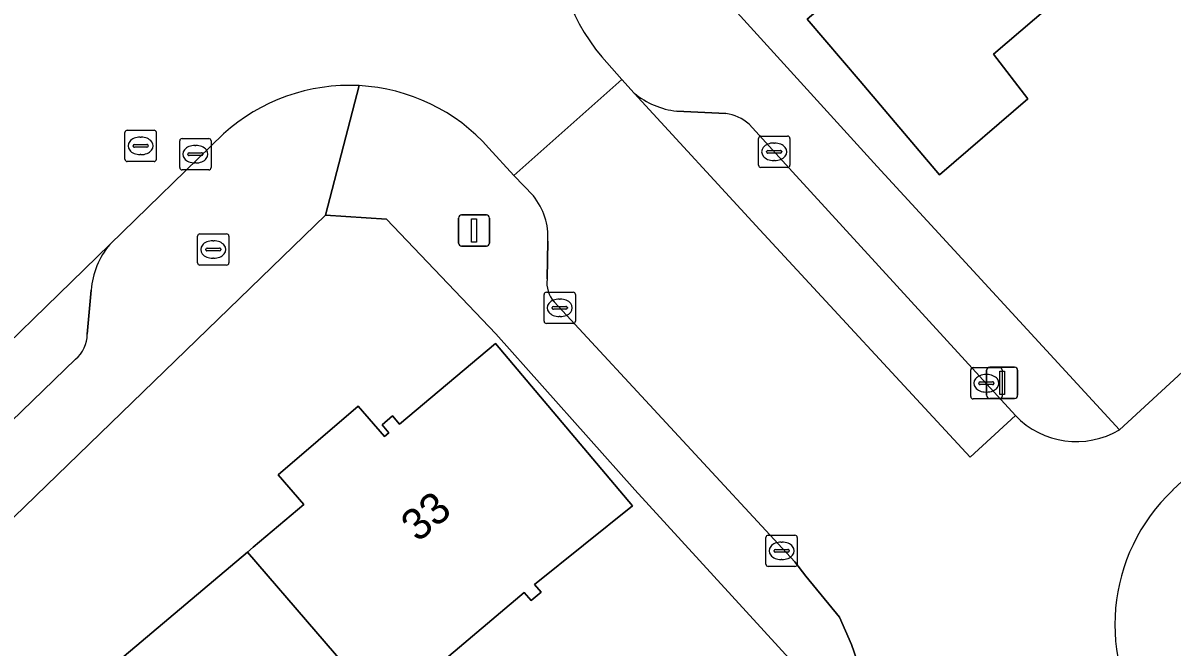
# Model space of a CAD drawing. Extents: x 157445 to 158888, y 383061 to 384688.
# Drawn here: x 157954.64 to 157991.34, y 383616.15 to 383636.06 of the extents above; entities that cross this region are included whole.
import ezdxf

# ---------------------------------------------------------------- set-up
doc = ezdxf.new("R2010")
doc.units = 0
for name, color, linetype in [('IMGEO_Brandkraan', 7, 'Continuous'), ('IMGEO_Erf', 7, 'Continuous'), ('IMGEO_Kolk', 7, 'Continuous'), ('IMGEO_Lichtmast', 7, 'Continuous'), ('IMGEO_Muur', 7, 'Continuous'), ('IMGEO_Pand', 7, 'Continuous'), ('IMGEO_Pand_nummerreeks', 7, 'Continuous'), ('IMGEO_Parkeervlak_open', 7, 'Continuous'), ('IMGEO_Rijbaan_lokaal_open', 7, 'Continuous'), ('IMGEO_Rioolput', 7, 'Continuous'), ('IMGEO_Voetpad_open', 7, 'Continuous')]:
    doc.layers.add(name, color=color, linetype=linetype)

msp = doc.modelspace()

# ---------------------------------------------------------------- linework, layer by layer
at = {"layer": 'IMGEO_Brandkraan'}
for p, q in [((157960.21, 383628.407), (157960.21, 383629.259)), ((157960.285, 383629.333), (157961.137, 383629.333)), ((157960.698, 383629.113), (157960.723, 383629.113)), ((157961.211, 383629.259), (157961.211, 383628.407)), ((157960.469, 383628.827), (157960.469, 383628.839)), ((157960.907, 383628.79), (157960.509, 383628.79)), ((157960.512, 383628.876), (157960.91, 383628.876)), ((157960.953, 383628.839), (157960.953, 383628.827)), ((157961.137, 383628.333), (157960.285, 383628.333)), ((157960.721, 383628.553), (157960.696, 383628.553))]:
    msp.add_line(p, q, dxfattribs=at)
for points in [[(157960.21, 383628.407), (157960.21, 383629.259)], [(157960.285, 383629.333), (157961.137, 383629.333)], [(157961.211, 383629.259), (157961.211, 383628.407)], [(157961.137, 383628.333), (157960.285, 383628.333)]]:
    msp.add_lwpolyline(points, dxfattribs=at)
for centre, radius, start, end in [((157960.287, 383629.257), 0.0765, 91.552, 178.448), ((157960.287, 383629.257), 0.0765, 91.552, 178.448), ((157961.135, 383629.257), 0.0765, 1.552, 88.448), ((157961.135, 383629.257), 0.0765, 1.552, 88.448), ((157960.509, 383628.836), 0.0403, 85.8775, 175.7526), ((157960.506, 383628.826), 0.0366, 178.938, 274.7102), ((157960.91, 383628.833), 0.043, 264.8664, 352.4533), ((157960.914, 383628.838), 0.0386, 1.7309, 96.639), ((157960.287, 383628.409), 0.0765, 181.552, 268.448), ((157960.287, 383628.409), 0.0765, 181.552, 268.448), ((157961.135, 383628.409), 0.0765, 271.552, 358.448), ((157961.135, 383628.409), 0.0765, 271.552, 358.448)]:
    msp.add_arc(centre, radius, start, end, dxfattribs=at)
for centre, major_axis, ratio, start_param, end_param in [((157960.697, 383628.833), (-0.387, 0.002), 0.722429, 4.712389, 7.853982), ((157960.722, 383628.833), (-0.39, 0.002), 0.717154, 1.570796, 4.712389)]:
    msp.add_ellipse(centre, major_axis=major_axis, ratio=ratio, start_param=start_param, end_param=end_param, dxfattribs=at)
at = {"layer": 'IMGEO_Erf'}
for points in [[(158008.69, 383670.365), (157976.459, 383641.091), (157976.157, 383637.817), (157981.903, 383631.484), (157989.635, 383623.079), (157992.577, 383625.793), (157992.363, 383626.022), (157996.825, 383630.112), (157998.632, 383628.179), (157998.743, 383628.283), (157996.888, 383630.391), (157995.009, 383632.528), (157996.988, 383634.286), (157998.867, 383632.15), (158000.731, 383630.031), (158006.554, 383635.159), (158004.706, 383637.238), (158002.767, 383639.42), (158004.932, 383641.343), (158006.882, 383639.173), (158008.731, 383637.116), (158009.916, 383638.107), (158013.201, 383634.565)], [(157994.521, 383642.696), (157989.977, 383638.805), (157985.615, 383635.071), (157986.707, 383633.642), (157983.891, 383631.215), (157981.361, 383634.206), (157979.663, 383636.182), (157982.254, 383638.373), (157980.803, 383640.07), (157981.089, 383640.365), (157981.292, 383640.129), (157985.631, 383643.855), (157990.169, 383647.753), (157994.775, 383651.708)], [(157980.818, 383613.893), (157974.166, 383621.166), (157969.729, 383626.144), (157966.242, 383629.799), (157964.293, 383629.929), (157929.336, 383596.06)], [(157957.325, 383615.4), (157961.8, 383619.174), (157961.984, 383619.329), (157963.598, 383620.69), (157962.781, 383621.643), (157965.33, 383623.828), (157966.177, 383622.867), (157966.314, 383622.982), (157966.097, 383623.24), (157966.432, 383623.523), (157966.658, 383623.256), (157969.716, 383625.835), (157974.088, 383620.653), (157970.967, 383618.146), (157971.174, 383617.901), (157970.851, 383617.629), (157970.638, 383617.881), (157966.164, 383614.107)]]:
    msp.add_lwpolyline(points, dxfattribs=at)
at = {"layer": 'IMGEO_Kolk'}
for p, q in [((157959.714, 383632.375), (157960.566, 383632.375)), ((157978.112, 383631.526), (157978.112, 383632.378)), ((157978.187, 383632.452), (157979.039, 383632.452)), ((157979.113, 383632.378), (157979.113, 383631.526)), ((157959.639, 383631.449), (157959.639, 383632.301)), ((157960.127, 383632.155), (157960.152, 383632.155)), ((157960.64, 383632.301), (157960.64, 383631.449)), ((157978.371, 383631.946), (157978.371, 383631.958)), ((157978.414, 383631.995), (157978.812, 383631.995)), ((157978.6, 383632.232), (157978.625, 383632.232)), ((157978.855, 383631.958), (157978.855, 383631.946)), ((157959.898, 383631.869), (157959.898, 383631.881)), ((157960.336, 383631.832), (157959.938, 383631.832)), ((157959.941, 383631.918), (157960.339, 383631.918)), ((157960.15, 383631.595), (157960.125, 383631.595)), ((157960.382, 383631.881), (157960.382, 383631.869)), ((157978.809, 383631.909), (157978.411, 383631.909)), ((157978.623, 383631.672), (157978.598, 383631.672)), ((157960.566, 383631.375), (157959.714, 383631.375)), ((157979.039, 383631.452), (157978.187, 383631.452)), ((157971.268, 383626.546), (157971.268, 383627.398)), ((157971.343, 383627.472), (157972.195, 383627.472)), ((157971.756, 383627.252), (157971.781, 383627.252)), ((157972.269, 383627.398), (157972.269, 383626.546)), ((157971.527, 383626.966), (157971.527, 383626.978)), ((157971.965, 383626.929), (157971.567, 383626.929)), ((157971.57, 383627.015), (157971.968, 383627.015)), ((157972.011, 383626.978), (157972.011, 383626.966)), ((157972.195, 383626.472), (157971.343, 383626.472)), ((157971.779, 383626.692), (157971.754, 383626.692)), ((157984.884, 383624.137), (157984.884, 383624.989)), ((157984.959, 383625.063), (157985.811, 383625.063)), ((157985.885, 383624.989), (157985.885, 383624.137)), ((157985.372, 383624.843), (157985.397, 383624.843)), ((157985.143, 383624.557), (157985.143, 383624.569)), ((157985.581, 383624.52), (157985.183, 383624.52)), ((157985.186, 383624.606), (157985.584, 383624.606)), ((157985.395, 383624.283), (157985.37, 383624.283)), ((157985.627, 383624.569), (157985.627, 383624.557)), ((157985.811, 383624.063), (157984.959, 383624.063)), ((157978.349, 383618.79), (157978.349, 383619.642)), ((157978.424, 383619.716), (157979.276, 383619.716)), ((157978.837, 383619.496), (157978.862, 383619.496)), ((157979.35, 383619.642), (157979.35, 383618.79)), ((157978.608, 383619.21), (157978.608, 383619.222)), ((157979.046, 383619.173), (157978.648, 383619.173)), ((157978.651, 383619.259), (157979.049, 383619.259)), ((157979.092, 383619.222), (157979.092, 383619.21)), ((157978.86, 383618.936), (157978.835, 383618.936)), ((157979.276, 383618.716), (157978.424, 383618.716))]:
    msp.add_line(p, q, dxfattribs=at)
for points in [[(157959.714, 383632.375), (157960.566, 383632.375)], [(157978.112, 383631.526), (157978.112, 383632.378)], [(157978.187, 383632.452), (157979.039, 383632.452)], [(157979.113, 383632.378), (157979.113, 383631.526)], [(157959.639, 383631.449), (157959.639, 383632.301)], [(157960.64, 383632.301), (157960.64, 383631.449)], [(157960.566, 383631.375), (157959.714, 383631.375)], [(157979.039, 383631.452), (157978.187, 383631.452)], [(157971.268, 383626.546), (157971.268, 383627.398)], [(157971.343, 383627.472), (157972.195, 383627.472)], [(157972.269, 383627.398), (157972.269, 383626.546)], [(157972.195, 383626.472), (157971.343, 383626.472)], [(157984.884, 383624.137), (157984.884, 383624.989)], [(157984.959, 383625.063), (157985.811, 383625.063)], [(157985.885, 383624.989), (157985.885, 383624.137)], [(157985.811, 383624.063), (157984.959, 383624.063)], [(157978.349, 383618.79), (157978.349, 383619.642)], [(157978.424, 383619.716), (157979.276, 383619.716)], [(157979.35, 383619.642), (157979.35, 383618.79)], [(157979.276, 383618.716), (157978.424, 383618.716)]]:
    msp.add_lwpolyline(points, dxfattribs=at)
for centre, radius, start, end in [((157959.716, 383632.299), 0.0765, 91.552, 178.448), ((157959.716, 383632.299), 0.0765, 91.552, 178.448), ((157960.564, 383632.299), 0.0765, 1.552, 88.448), ((157960.564, 383632.299), 0.0765, 1.552, 88.448), ((157978.189, 383632.376), 0.0765, 91.552, 178.448), ((157978.189, 383632.376), 0.0765, 91.552, 178.448), ((157979.037, 383632.376), 0.0765, 1.552, 88.448), ((157979.037, 383632.376), 0.0765, 1.552, 88.448), ((157978.411, 383631.955), 0.0403, 85.8775, 175.7526), ((157978.816, 383631.957), 0.0386, 1.7309, 96.639), ((157959.938, 383631.878), 0.0403, 85.8775, 175.7526), ((157959.935, 383631.868), 0.0366, 178.938, 274.7102), ((157960.339, 383631.875), 0.043, 264.8664, 352.4533), ((157960.343, 383631.88), 0.0386, 1.7309, 96.639), ((157978.408, 383631.945), 0.0366, 178.938, 274.7102), ((157978.812, 383631.952), 0.043, 264.8664, 352.4533), ((157959.716, 383631.451), 0.0765, 181.552, 268.448), ((157959.716, 383631.451), 0.0765, 181.552, 268.448), ((157960.564, 383631.451), 0.0765, 271.552, 358.448), ((157960.564, 383631.451), 0.0765, 271.552, 358.448), ((157978.189, 383631.528), 0.0765, 181.552, 268.448), ((157978.189, 383631.528), 0.0765, 181.552, 268.448), ((157979.037, 383631.528), 0.0765, 271.552, 358.448), ((157979.037, 383631.528), 0.0765, 271.552, 358.448), ((157971.345, 383627.396), 0.0765, 91.552, 178.448), ((157971.345, 383627.396), 0.0765, 91.552, 178.448), ((157972.193, 383627.396), 0.0765, 1.552, 88.448), ((157972.193, 383627.396), 0.0765, 1.552, 88.448), ((157971.567, 383626.975), 0.0403, 85.8775, 175.7526), ((157971.564, 383626.965), 0.0366, 178.938, 274.7102), ((157971.968, 383626.972), 0.043, 264.8664, 352.4533), ((157971.972, 383626.977), 0.0386, 1.7309, 96.639), ((157971.345, 383626.548), 0.0765, 181.552, 268.448), ((157971.345, 383626.548), 0.0765, 181.552, 268.448), ((157972.193, 383626.548), 0.0765, 271.552, 358.448), ((157972.193, 383626.548), 0.0765, 271.552, 358.448), ((157984.961, 383624.987), 0.0765, 91.552, 178.448), ((157984.961, 383624.987), 0.0765, 91.552, 178.448), ((157985.809, 383624.987), 0.0765, 1.552, 88.448), ((157985.809, 383624.987), 0.0765, 1.552, 88.448), ((157985.183, 383624.566), 0.0403, 85.8775, 175.7526), ((157985.18, 383624.556), 0.0366, 178.938, 274.7102), ((157985.584, 383624.563), 0.043, 264.8664, 352.4533), ((157985.588, 383624.568), 0.0386, 1.7309, 96.639), ((157984.961, 383624.139), 0.0765, 181.552, 268.448), ((157984.961, 383624.139), 0.0765, 181.552, 268.448), ((157985.809, 383624.139), 0.0765, 271.552, 358.448), ((157985.809, 383624.139), 0.0765, 271.552, 358.448), ((157978.426, 383619.64), 0.0765, 91.552, 178.448), ((157978.426, 383619.64), 0.0765, 91.552, 178.448), ((157979.274, 383619.64), 0.0765, 1.552, 88.448), ((157979.274, 383619.64), 0.0765, 1.552, 88.448), ((157978.648, 383619.219), 0.0403, 85.8775, 175.7526), ((157978.645, 383619.209), 0.0366, 178.938, 274.7102), ((157979.049, 383619.216), 0.043, 264.8664, 352.4533), ((157979.053, 383619.221), 0.0386, 1.7309, 96.639), ((157978.426, 383618.792), 0.0765, 181.552, 268.448), ((157978.426, 383618.792), 0.0765, 181.552, 268.448), ((157979.274, 383618.792), 0.0765, 271.552, 358.448), ((157979.274, 383618.792), 0.0765, 271.552, 358.448)]:
    msp.add_arc(centre, radius, start, end, dxfattribs=at)
for centre, major_axis, ratio, start_param, end_param in [((157960.126, 383631.875), (-0.387, 0.002), 0.722429, 4.712389, 7.853982), ((157960.151, 383631.875), (-0.39, 0.002), 0.717154, 1.570796, 4.712389), ((157978.599, 383631.952), (-0.387, 0.002), 0.722429, 4.712389, 7.853982), ((157978.624, 383631.952), (-0.39, 0.002), 0.717154, 1.570796, 4.712389), ((157971.755, 383626.972), (-0.387, 0.002), 0.722429, 4.712389, 7.853982), ((157971.78, 383626.972), (-0.39, 0.002), 0.717154, 1.570796, 4.712389), ((157985.371, 383624.563), (-0.387, 0.002), 0.722429, 4.712389, 7.853982), ((157985.396, 383624.563), (-0.39, 0.002), 0.717154, 1.570796, 4.712389), ((157978.836, 383619.216), (-0.387, 0.002), 0.722429, 4.712389, 7.853982), ((157978.861, 383619.216), (-0.39, 0.002), 0.717154, 1.570796, 4.712389)]:
    msp.add_ellipse(centre, major_axis=major_axis, ratio=ratio, start_param=start_param, end_param=end_param, dxfattribs=at)
at = {"layer": 'IMGEO_Lichtmast'}
for p, q in [((157968.537, 383629.038), (157968.537, 383629.838)), ((157968.537, 383629.838), (157968.537, 383629.038)), ((157968.637, 383629.938), (157969.427, 383629.938)), ((157969.427, 383629.938), (157968.637, 383629.938)), ((157969.527, 383629.838), (157969.527, 383629.038)), ((157969.527, 383629.038), (157969.527, 383629.838)), ((157969.427, 383628.938), (157968.637, 383628.938)), ((157968.637, 383628.938), (157969.427, 383628.938)), ((157985.492, 383625.08), (157986.282, 383625.08)), ((157986.282, 383625.08), (157985.492, 383625.08)), ((157985.392, 383624.18), (157985.392, 383624.98)), ((157985.392, 383624.98), (157985.392, 383624.18)), ((157986.382, 383624.98), (157986.382, 383624.18)), ((157986.382, 383624.18), (157986.382, 383624.98)), ((157986.282, 383624.08), (157985.492, 383624.08)), ((157985.492, 383624.08), (157986.282, 383624.08))]:
    msp.add_line(p, q, dxfattribs=at)
for points in [[(157968.957, 383629.813), (157969.107, 383629.813), (157969.107, 383629.063), (157968.957, 383629.063), (157968.957, 383629.813)], [(157985.812, 383624.955), (157985.962, 383624.955), (157985.962, 383624.205), (157985.812, 383624.205), (157985.812, 383624.955)]]:
    msp.add_lwpolyline(points, dxfattribs=at)
for centre, start, end in [((157968.637, 383629.838), 90, 180), ((157968.637, 383629.838), 90, 180), ((157969.427, 383629.838), 0, 90), ((157969.427, 383629.838), 360, 90), ((157968.637, 383629.038), 180, 270), ((157968.637, 383629.038), 180, 270), ((157969.427, 383629.038), 270, 0), ((157969.427, 383629.038), 270, 0), ((157985.492, 383624.98), 90, 180), ((157985.492, 383624.98), 90, 180), ((157986.282, 383624.98), 0, 90), ((157986.282, 383624.98), 360, 90), ((157985.492, 383624.18), 180, 270), ((157985.492, 383624.18), 180, 270), ((157986.282, 383624.18), 270, 0), ((157986.282, 383624.18), 270, 0)]:
    msp.add_arc(centre, 0.1, start, end, dxfattribs=at)
at = {"layer": 'IMGEO_Muur'}
for points in [[(157989.635, 383623.079), (157981.903, 383631.484)], [(157992.577, 383625.793), (157989.635, 383623.079)], [(157980.818, 383613.893), (157974.166, 383621.166)]]:
    msp.add_lwpolyline(points, dxfattribs=at)
at = {"layer": 'IMGEO_Pand'}
for points in [[(157989.977, 383638.805), (157985.631, 383643.855), (157981.292, 383640.129), (157981.089, 383640.365), (157980.803, 383640.07), (157982.254, 383638.373), (157979.663, 383636.182), (157981.361, 383634.206), (157983.891, 383631.215), (157986.707, 383633.642), (157985.615, 383635.071)], [(157961.8, 383619.174), (157966.164, 383614.107), (157970.638, 383617.881), (157970.851, 383617.629), (157971.174, 383617.901), (157970.967, 383618.146), (157974.088, 383620.653), (157969.716, 383625.835), (157966.658, 383623.256), (157966.432, 383623.523), (157966.097, 383623.24), (157966.314, 383622.982), (157966.177, 383622.867), (157965.33, 383623.828), (157962.781, 383621.643), (157963.598, 383620.69), (157961.984, 383619.329)], [(157961.69, 383610.333), (157964.026, 383607.621), (157968.5, 383611.394), (157966.164, 383614.107), (157961.8, 383619.174), (157957.325, 383615.4)]]:
    msp.add_lwpolyline(points, close=True, dxfattribs=at)
at = {"layer": 'IMGEO_Parkeervlak_open'}
for points in [[(157974.148, 383633.825), (157978.152, 383629.463), (157984.864, 383622.204), (157986.309, 383623.532), (157979.201, 383631.311), (157977.81, 383632.83)], [(157977.068, 383633.17), (157975.504, 383633.249)], [(157957.41, 383628.994), (157952.113, 383623.845), (157914.177, 383586.941)], [(157956.689, 383626.132), (157956.816, 383627.537)], [(157917.545, 383587.775), (157956.314, 383625.331)]]:
    msp.add_lwpolyline(points, dxfattribs=at)
for centre, radius, start, end in [((157975.791, 383635.81), 2.577, 230.3734, 263.5971), ((157976.918, 383631.863), 1.316, 47.3136, 83.4499), ((157959.324, 383627.364), 2.514, 139.5826, 176.0573), ((157955.608, 383626.15), 1.081, 310.7615, 359.0638)]:
    msp.add_arc(centre, radius, start, end, dxfattribs=at)
at = {"layer": 'IMGEO_Rijbaan_lokaal_open'}
for points in [[(157969.509, 383632.071), (157970.307, 383631.191), (157973.75, 383634.264), (157973.109, 383634.978)], [(157986.309, 383623.532), (157984.864, 383622.204), (157978.152, 383629.463), (157974.148, 383633.825), (157973.75, 383634.264), (157970.307, 383631.191), (157970.926, 383630.545)], [(157950.895, 383628.609), (157949.56, 383627.236), (157949.162, 383626.869), (157952.113, 383623.845), (157957.41, 383628.994), (157961.035, 383632.521)], [(157971.389, 383629.102), (157971.366, 383627.892)], [(157971.586, 383627.161), (157979.269, 383618.86), (157979.626, 383618.411), (157980.7, 383617.094), (157981.081, 383616.228), (157981.263, 383615.7), (157981.367, 383615.093), (157981.365, 383614.806), (157981.29, 383614.468), (157981.11, 383614.2), (157980.818, 383613.893), (157979.308, 383612.769), (157980.071, 383611.698), (157981.034, 383610.345), (157983.243, 383611.945), (157984.406, 383612.761), (157984.665, 383612.728), (157984.975, 383612.607), (157985.24, 383612.353), (157985.477, 383612.045), (158005.59, 383582.773), (158009.76, 383585.576), (157991.423, 383612.433)], [(157991.341, 383621.162), (157994.313, 383623.929), (157992.577, 383625.793), (157989.635, 383623.079)]]:
    msp.add_lwpolyline(points, dxfattribs=at)
for centre, radius, start, end in [((157978.186, 383639.204), 6.605, 175.7246, 219.77), ((157965.051, 383628.095), 5.976, 86.9775, 132.2178), ((157965.051, 383628.104), 5.967, 41.6649, 86.9776), ((157969.318, 383629.233), 2.075, 356.3763, 39.2023), ((157972.26, 383627.762), 0.903, 171.7483, 221.7509), ((157988.259, 383625.411), 2.708, 223.9407, 300.5474), ((157995.406, 383616.857), 5.92, 133.3577, 216.3777)]:
    msp.add_arc(centre, radius, start, end, dxfattribs=at)
at = {"layer": 'IMGEO_Rioolput'}
for p, q in [((157957.892, 383631.715), (157957.892, 383632.567)), ((157957.967, 383632.641), (157958.819, 383632.641)), ((157958.38, 383632.421), (157958.405, 383632.421)), ((157958.893, 383632.567), (157958.893, 383631.715)), ((157958.151, 383632.135), (157958.151, 383632.147)), ((157958.589, 383632.098), (157958.191, 383632.098)), ((157958.194, 383632.184), (157958.592, 383632.184)), ((157958.635, 383632.147), (157958.635, 383632.135)), ((157958.819, 383631.641), (157957.967, 383631.641)), ((157958.403, 383631.861), (157958.378, 383631.861))]:
    msp.add_line(p, q, dxfattribs=at)
for points in [[(157957.892, 383631.715), (157957.892, 383632.567)], [(157957.967, 383632.641), (157958.819, 383632.641)], [(157958.893, 383632.567), (157958.893, 383631.715)], [(157958.819, 383631.641), (157957.967, 383631.641)]]:
    msp.add_lwpolyline(points, dxfattribs=at)
for centre, radius, start, end in [((157957.969, 383632.565), 0.0765, 91.552, 178.448), ((157957.969, 383632.565), 0.0765, 91.552, 178.448), ((157958.817, 383632.565), 0.0765, 1.552, 88.448), ((157958.817, 383632.565), 0.0765, 1.552, 88.448), ((157958.191, 383632.144), 0.0403, 85.8775, 175.7526), ((157958.188, 383632.134), 0.0366, 178.938, 274.7102), ((157958.592, 383632.141), 0.043, 264.8664, 352.4533), ((157958.596, 383632.146), 0.0386, 1.7309, 96.639), ((157957.969, 383631.717), 0.0765, 181.552, 268.448), ((157957.969, 383631.717), 0.0765, 181.552, 268.448), ((157958.817, 383631.717), 0.0765, 271.552, 358.448), ((157958.817, 383631.717), 0.0765, 271.552, 358.448)]:
    msp.add_arc(centre, radius, start, end, dxfattribs=at)
for centre, major_axis, ratio, start_param, end_param in [((157958.379, 383632.141), (-0.387, 0.002), 0.722429, 4.712389, 7.853982), ((157958.404, 383632.141), (-0.39, 0.002), 0.717154, 1.570796, 4.712389)]:
    msp.add_ellipse(centre, major_axis=major_axis, ratio=ratio, start_param=start_param, end_param=end_param, dxfattribs=at)
at = {"layer": 'IMGEO_Voetpad_open'}
for points in [[(157989.635, 383623.079), (157981.903, 383631.484), (157976.157, 383637.817)], [(157973.109, 383634.978), (157973.75, 383634.264), (157974.148, 383633.825)], [(157964.293, 383629.929), (157965.366, 383634.063)], [(157965.366, 383634.063), (157964.293, 383629.929), (157966.242, 383629.799), (157969.729, 383626.144), (157974.166, 383621.166), (157980.818, 383613.893), (157981.11, 383614.2), (157981.29, 383614.468), (157981.365, 383614.806), (157981.367, 383615.093), (157981.263, 383615.7), (157981.081, 383616.228), (157980.7, 383617.094), (157979.626, 383618.411), (157979.269, 383618.86), (157971.586, 383627.161)], [(157975.504, 383633.249), (157977.068, 383633.17)], [(157977.81, 383632.83), (157979.201, 383631.311), (157986.309, 383623.532)], [(157961.035, 383632.521), (157957.41, 383628.994)], [(157970.926, 383630.545), (157970.307, 383631.191), (157969.509, 383632.071)], [(157911.326, 383582.396), (157914.938, 383585.818), (157917.448, 383586.608), (157926.692, 383595.556), (157927.517, 383594.557), (157929.336, 383596.06), (157964.293, 383629.929)], [(157971.366, 383627.892), (157971.389, 383629.102)], [(157956.816, 383627.537), (157956.689, 383626.132)], [(157956.314, 383625.331), (157917.545, 383587.775)]]:
    msp.add_lwpolyline(points, dxfattribs=at)
for centre, radius, start, end in [((157978.186, 383639.204), 6.605, 175.7246, 219.77), ((157965.051, 383628.095), 5.976, 86.9775, 132.2178), ((157965.051, 383628.104), 5.967, 41.6649, 86.9776), ((157975.791, 383635.81), 2.577, 230.3734, 263.5971), ((157976.918, 383631.863), 1.316, 47.3136, 83.4499), ((157969.318, 383629.233), 2.075, 356.3763, 39.2023), ((157959.324, 383627.364), 2.514, 139.5826, 176.0573), ((157972.26, 383627.762), 0.903, 171.7483, 221.7509), ((157955.608, 383626.15), 1.081, 310.7615, 359.0638), ((157988.259, 383625.411), 2.708, 223.9407, 300.5474), ((157995.406, 383616.857), 5.92, 133.3577, 216.3777)]:
    msp.add_arc(centre, radius, start, end, dxfattribs=at)

# ---------------------------------------------------------------- texts
at = {"layer": 'IMGEO_Pand_nummerreeks'}
msp.add_text('33', height=1, rotation=40.0793, dxfattribs=at).set_placement((157967.24, 383619.465))

doc.saveas('drawing.dxf')
